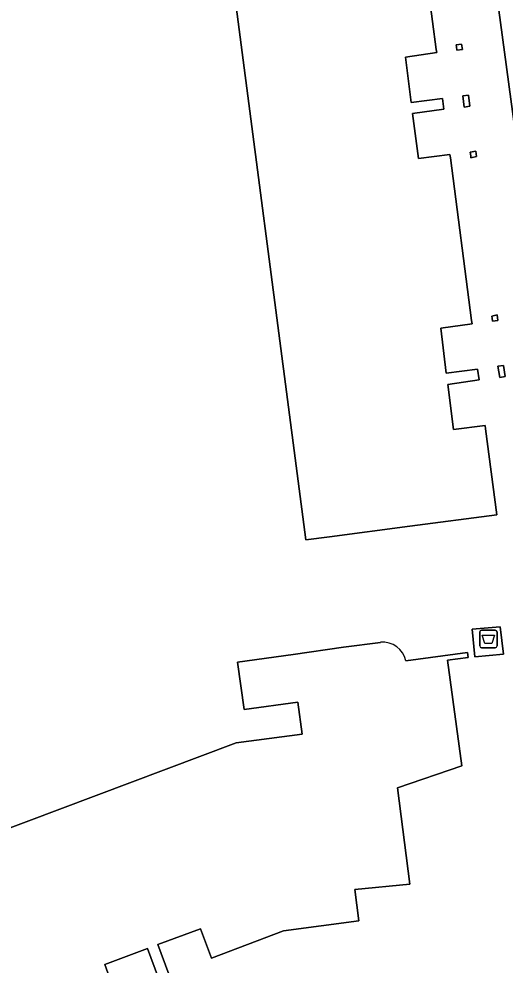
# Model space of a CAD drawing. Extents: x 163147 to 163550, y 380933 to 381639.
# Drawn here: x 163235.8 to 163263.6, y 381293.5 to 381347.5 of the extents above; entities that cross this region are included whole.
import ezdxf

# ---------------------------------------------------------------- set-up
doc = ezdxf.new("R2010")
doc.units = 0
for name, color, linetype in [('IMGEO_Afval_apart_plaats', 7, 'Continuous'), ('IMGEO_Erf', 7, 'Continuous'), ('IMGEO_Pand', 7, 'Continuous'), ('IMGEO_Voetpad_gesloten', 7, 'Continuous'), ('IMGEO_Voetpad_open', 7, 'Continuous')]:
    doc.layers.add(name, color=color, linetype=linetype)

msp = doc.modelspace()

# ---------------------------------------------------------------- linework, layer by layer
at = {"layer": 'IMGEO_Afval_apart_plaats'}
for p, q in [((163262.207, 381312.599), (163262.997, 381312.599)), ((163262.997, 381312.599), (163262.207, 381312.599)), ((163262.107, 381311.699), (163262.107, 381312.499)), ((163262.107, 381312.499), (163262.107, 381311.699)), ((163263.097, 381312.499), (163263.097, 381311.699)), ((163263.097, 381311.699), (163263.097, 381312.499)), ((163262.997, 381311.599), (163262.207, 381311.599)), ((163262.207, 381311.599), (163262.997, 381311.599))]:
    msp.add_line(p, q, dxfattribs=at)
msp.add_lwpolyline([(163262.25, 381312.313), (163262.954, 381312.313), (163262.805, 381311.843), (163262.399, 381311.843), (163262.25, 381312.313)], dxfattribs=at)
for centre, start, end in [((163262.207, 381312.499), 90, 180), ((163262.207, 381312.499), 90, 180), ((163262.997, 381312.499), 0, 90), ((163262.997, 381312.499), 360, 90), ((163262.207, 381311.699), 180, 270), ((163262.207, 381311.699), 180, 270), ((163262.997, 381311.699), 270, 0), ((163262.997, 381311.699), 270, 0)]:
    msp.add_arc(centre, 0.1, start, end, dxfattribs=at)
at = {"layer": 'IMGEO_Erf'}
for points in [[(163258.365, 381355.311), (163259.629, 381345.718), (163259.653, 381345.532), (163257.865, 381345.273), (163258.205, 381342.691), (163259.985, 381342.916), (163260.068, 381342.308), (163258.276, 381342.059), (163258.619, 381339.494), (163260.411, 381339.729), (163260.436, 381339.537), (163261.648, 381330.261), (163261.674, 381330.061), (163259.897, 381329.815), (163260.186, 381327.256), (163261.99, 381327.482), (163262.071, 381326.872), (163260.297, 381326.614), (163260.615, 381324.045), (163262.423, 381324.267), (163262.448, 381324.077), (163263.081, 381319.17), (163258.123, 381318.527), (163253.534, 381317.932), (163252.191, 381317.758), (163237.977, 381426.449)], [(163270.661, 381292.68), (163258.396, 381383.641)], [(163217.937, 381290.687), (163232.209, 381300.168), (163248.202, 381306.183), (163251.969, 381306.664), (163251.737, 381308.49), (163248.676, 381308.083), (163248.28, 381310.782), (163251.461, 381311.208), (163254.337, 381311.635), (163256.45, 381311.907)], [(163257.895, 381310.852), (163261.412, 381311.334), (163261.455, 381311.047), (163260.276, 381310.898), (163261.09, 381304.861), (163257.423, 381303.614), (163258.126, 381298.127), (163254.98, 381297.813), (163255.213, 381296.02), (163250.906, 381295.46), (163246.81, 381293.9), (163246.173, 381295.568), (163243.744, 381294.68), (163244.36, 381292.993)], [(163243.782, 381292.76), (163243.155, 381294.447), (163240.716, 381293.537), (163241.318, 381291.843)]]:
    msp.add_lwpolyline(points, dxfattribs=at)
for points in [[(163260.78, 381345.872), (163260.765, 381345.985), (163261.078, 381346.024), (163261.127, 381345.712), (163260.808, 381345.665)], [(163261.147, 381343.062), (163261.46, 381343.1), (163261.543, 381342.482), (163261.217, 381342.418)], [(163261.571, 381339.865), (163261.888, 381339.923), (163261.929, 381339.608), (163261.604, 381339.543), (163261.593, 381339.646)], [(163262.791, 381330.51), (163263.111, 381330.575), (163263.142, 381330.254), (163262.838, 381330.221), (163262.81, 381330.393)], [(163263.148, 381327.648), (163263.472, 381327.687), (163263.553, 381327.06), (163263.248, 381327.014)], [(163261.68, 381312.657), (163263.279, 381312.782), (163263.474, 381311.236), (163261.831, 381311.09)]]:
    msp.add_lwpolyline(points, close=True, dxfattribs=at)
msp.add_arc((163256.582, 381310.571), 1.343, 12.098, 95.6354, dxfattribs=at)
at = {"layer": 'IMGEO_Pand'}
for points in [[(163237.977, 381426.449), (163252.191, 381317.758), (163253.534, 381317.932), (163258.123, 381318.527), (163263.081, 381319.17), (163262.448, 381324.077), (163262.423, 381324.267), (163260.615, 381324.045), (163260.297, 381326.614), (163262.071, 381326.872), (163261.99, 381327.482), (163260.186, 381327.256), (163259.897, 381329.815), (163261.674, 381330.061), (163261.648, 381330.261), (163260.436, 381339.537), (163260.411, 381339.729), (163258.619, 381339.494), (163258.276, 381342.059), (163260.068, 381342.308), (163259.985, 381342.916), (163258.205, 381342.691), (163257.865, 381345.273), (163259.653, 381345.532), (163259.629, 381345.718), (163258.365, 381355.311)], [(163256.45, 381311.907), (163254.337, 381311.635), (163251.461, 381311.208), (163248.28, 381310.782), (163248.676, 381308.083), (163251.737, 381308.49), (163251.969, 381306.664), (163248.202, 381306.183), (163232.209, 381300.168), (163217.937, 381290.687)], [(163240.716, 381293.537), (163243.155, 381294.447), (163243.782, 381292.76), (163244.36, 381292.993), (163243.744, 381294.68), (163246.173, 381295.568), (163246.81, 381293.9), (163250.906, 381295.46), (163255.213, 381296.02), (163254.98, 381297.813), (163258.126, 381298.127), (163257.423, 381303.614), (163261.09, 381304.861), (163260.276, 381310.898), (163261.455, 381311.047), (163261.412, 381311.334), (163257.895, 381310.852)], [(163241.318, 381291.843), (163240.716, 381293.537)]]:
    msp.add_lwpolyline(points, dxfattribs=at)
for points in [[(163261.078, 381346.024), (163260.765, 381345.985), (163260.78, 381345.872), (163260.808, 381345.665), (163261.127, 381345.712)], [(163261.46, 381343.1), (163261.147, 381343.062), (163261.217, 381342.418), (163261.543, 381342.482)], [(163261.888, 381339.923), (163261.571, 381339.865), (163261.593, 381339.646), (163261.604, 381339.543), (163261.929, 381339.608)], [(163263.111, 381330.575), (163262.791, 381330.51), (163262.81, 381330.393), (163262.838, 381330.221), (163263.142, 381330.254)], [(163263.472, 381327.687), (163263.148, 381327.648), (163263.248, 381327.014), (163263.553, 381327.06)]]:
    msp.add_lwpolyline(points, close=True, dxfattribs=at)
msp.add_arc((163256.582, 381310.571), 1.343, 12.098, 95.6354, dxfattribs=at)
at = {"layer": 'IMGEO_Voetpad_gesloten'}
msp.add_lwpolyline([(163261.831, 381311.09), (163263.474, 381311.236), (163263.279, 381312.782), (163261.68, 381312.657)], close=True, dxfattribs=at)
at = {"layer": 'IMGEO_Voetpad_open'}
msp.add_lwpolyline([(163253.303, 381443.603), (163250.513, 381464.074), (163247.511, 381464.766), (163252.186, 381429.92), (163252.391, 381428.393), (163258.396, 381383.641), (163270.661, 381292.68), (163273.542, 381295.213)], dxfattribs=at)

doc.saveas('drawing.dxf')
